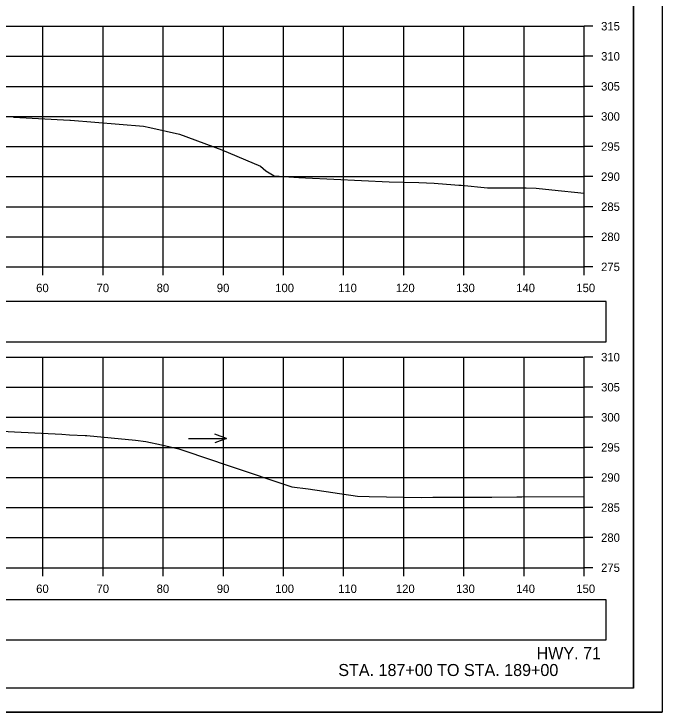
# Model space of a CAD drawing. Extents: x 285 to 4233, y -659 to 3710.
# Drawn here: x 1278.9 to 1386.6, y 2732.3 to 2848.3 of the extents above; entities that cross this region are included whole.
import ezdxf

# ---------------------------------------------------------------- set-up
doc = ezdxf.new("R2010")
doc.units = 0
for name, color, linetype in [('R_Axis', 7, 'Continuous'), ('R_Axis Annot', 7, 'Continuous'), ('R_Border', 7, 'Continuous'), ('R_Draft', 7, 'Continuous'), ('R_Exist Surface', 7, 'Continuous'), ('R_Grid', 7, 'Continuous'), ('R_No Plot', 7, 'Continuous'), ('R_Water Annot', 7, 'Continuous')]:
    doc.layers.add(name, color=color, linetype=linetype)

msp = doc.modelspace()

# ---------------------------------------------------------------- linework, layer by layer
at = {"layer": 'R_Axis'}
for p, q in [((1373.68, 2806.27), (1373.68, 2846.27)), ((1375.08, 2846.27), (1373.68, 2846.27)), ((1375.08, 2841.27), (1373.68, 2841.27)), ((1375.08, 2836.27), (1373.68, 2836.27)), ((1375.08, 2831.27), (1373.68, 2831.27)), ((1375.08, 2826.27), (1373.68, 2826.27)), ((1375.08, 2821.27), (1373.68, 2821.27)), ((1375.08, 2816.27), (1373.68, 2816.27)), ((1375.08, 2811.27), (1373.68, 2811.27)), ((1073.68, 2806.27), (1373.68, 2806.27)), ((1283.68, 2804.87), (1283.68, 2806.27)), ((1293.68, 2804.87), (1293.68, 2806.27)), ((1303.68, 2804.87), (1303.68, 2806.27)), ((1313.68, 2804.87), (1313.68, 2806.27)), ((1323.68, 2804.87), (1323.68, 2806.27)), ((1333.68, 2804.87), (1333.68, 2806.27)), ((1343.68, 2804.87), (1343.68, 2806.27)), ((1353.68, 2804.87), (1353.68, 2806.27)), ((1363.68, 2804.87), (1363.68, 2806.27)), ((1373.68, 2804.87), (1373.68, 2806.27)), ((1375.08, 2806.27), (1373.68, 2806.27)), ((1373.68, 2756.27), (1373.68, 2791.27)), ((1375.08, 2791.27), (1373.68, 2791.27)), ((1375.08, 2786.27), (1373.68, 2786.27)), ((1375.08, 2781.27), (1373.68, 2781.27)), ((1375.08, 2776.27), (1373.68, 2776.27)), ((1375.08, 2771.27), (1373.68, 2771.27)), ((1375.08, 2766.27), (1373.68, 2766.27)), ((1375.08, 2761.27), (1373.68, 2761.27)), ((1073.68, 2756.27), (1373.68, 2756.27)), ((1283.68, 2754.87), (1283.68, 2756.27)), ((1293.68, 2754.87), (1293.68, 2756.27)), ((1303.68, 2754.87), (1303.68, 2756.27)), ((1313.68, 2754.87), (1313.68, 2756.27)), ((1323.68, 2754.87), (1323.68, 2756.27)), ((1333.68, 2754.87), (1333.68, 2756.27)), ((1343.68, 2754.87), (1343.68, 2756.27)), ((1353.68, 2754.87), (1353.68, 2756.27)), ((1363.68, 2754.87), (1363.68, 2756.27)), ((1373.68, 2754.87), (1373.68, 2756.27)), ((1375.08, 2756.27), (1373.68, 2756.27))]:
    msp.add_line(p, q, dxfattribs=at)
at = {"layer": 'R_Axis Annot'}
for points in [[(1237.31, 2793.84), (1377.31, 2793.84), (1377.31, 2800.49), (1237.31, 2800.49)], [(1237.31, 2744.28), (1377.31, 2744.28), (1377.31, 2750.93), (1237.31, 2750.93)]]:
    msp.add_lwpolyline(points, close=True, dxfattribs=at)
at = {"layer": 'R_Border'}
for q in [(1381.86, 2941.73), (1065.68, 2736.27)]:
    msp.add_line((1381.86, 2736.27), q, dxfattribs=at)
at = {"layer": 'R_Exist Surface'}
for points in [[(1278.79, 2831.13), (1288.13, 2830.65), (1288.2, 2830.64), (1288.29, 2830.64), (1300.41, 2829.68), (1301.44, 2829.45), (1306.39, 2828.34), (1313.41, 2825.7), (1319.87, 2822.99), (1320.76, 2822.26), (1322.1, 2821.42), (1326.23, 2821.13), (1327.36, 2821.07), (1332.05, 2820.84), (1341.27, 2820.41), (1346.2, 2820.31), (1348.71, 2820.16), (1352.15, 2819.91), (1352.85, 2819.87), (1353.21, 2819.84), (1357.61, 2819.43), (1364, 2819.39), (1365.69, 2819.38), (1368.29, 2819.1), (1373.68, 2818.52)], [(1276.87, 2778.94), (1278.95, 2778.88), (1286.85, 2778.45), (1288.11, 2778.38), (1290.72, 2778.26), (1290.81, 2778.26), (1290.99, 2778.24), (1299.09, 2777.45), (1300.81, 2777.27), (1303.38, 2776.67), (1306.28, 2776.04), (1307.28, 2775.68), (1314.62, 2773.22), (1325.09, 2769.69), (1327.8, 2769.36), (1335.98, 2768.18), (1337.9, 2768.12), (1346.64, 2767.92), (1348.49, 2768.01), (1349.15, 2767.97), (1358.34, 2767.99), (1362.46, 2768.03), (1363.31, 2768.04), (1373.68, 2768.09)]]:
    msp.add_lwpolyline(points, dxfattribs=at)
at = {"layer": 'R_Grid'}
for p, q in [((1073.68, 2846.27), (1373.68, 2846.27)), ((1283.68, 2806.27), (1283.68, 2846.27)), ((1293.68, 2806.27), (1293.68, 2846.27)), ((1303.68, 2806.27), (1303.68, 2846.27)), ((1313.68, 2806.27), (1313.68, 2846.27)), ((1323.68, 2806.27), (1323.68, 2846.27)), ((1333.68, 2806.27), (1333.68, 2846.27)), ((1343.68, 2806.27), (1343.68, 2846.27)), ((1353.68, 2806.27), (1353.68, 2846.27)), ((1363.68, 2806.27), (1363.68, 2846.27)), ((1373.68, 2806.27), (1373.68, 2846.27)), ((1073.68, 2841.27), (1373.68, 2841.27)), ((1073.68, 2836.27), (1373.68, 2836.27)), ((1073.68, 2831.27), (1373.68, 2831.27)), ((1073.68, 2826.27), (1373.68, 2826.27)), ((1073.68, 2821.27), (1373.68, 2821.27)), ((1073.68, 2816.27), (1373.68, 2816.27)), ((1073.68, 2811.27), (1373.68, 2811.27)), ((1073.68, 2806.27), (1373.68, 2806.27)), ((1073.68, 2791.27), (1373.68, 2791.27)), ((1283.68, 2756.27), (1283.68, 2791.27)), ((1293.68, 2756.27), (1293.68, 2791.27)), ((1303.68, 2756.27), (1303.68, 2791.27)), ((1313.68, 2756.27), (1313.68, 2791.27)), ((1323.68, 2756.27), (1323.68, 2791.27)), ((1333.68, 2756.27), (1333.68, 2791.27)), ((1343.68, 2756.27), (1343.68, 2791.27)), ((1353.68, 2756.27), (1353.68, 2791.27)), ((1363.68, 2756.27), (1363.68, 2791.27)), ((1373.68, 2756.27), (1373.68, 2791.27)), ((1073.68, 2786.27), (1373.68, 2786.27)), ((1073.68, 2781.27), (1373.68, 2781.27)), ((1073.68, 2776.27), (1373.68, 2776.27)), ((1073.68, 2771.27), (1373.68, 2771.27)), ((1073.68, 2766.27), (1373.68, 2766.27)), ((1073.68, 2761.27), (1373.68, 2761.27)), ((1073.68, 2756.27), (1373.68, 2756.27))]:
    msp.add_line(p, q, dxfattribs=at)
at = {"layer": 'R_No Plot'}
msp.add_line((1053.28, 2732.29), (1386.61, 2732.29), dxfattribs=at)
for points in [[(1053.27, 2945.62), (1386.61, 2945.62), (1386.61, 2732.28), (1053.27, 2732.28)], [(1299.6, 2941.73), (1319.22, 2941.73), (1319.22, 2931.85), (1335.33, 2931.85), (1358.53, 2931.85), (1358.65, 2903.69), (1381.86, 2903.69), (1381.86, 2736.27), (1065.68, 2736.27), (1065.68, 2941.73)]]:
    msp.add_lwpolyline(points, close=True, dxfattribs=at)
at = {"layer": 'R_Water Annot'}
for p, q in [((1307.9, 2777.74), (1314.19, 2777.74)), ((1314.19, 2777.74), (1312.27, 2778.44)), ((1314.19, 2777.74), (1312.27, 2777.04))]:
    msp.add_line(p, q, dxfattribs=at)

# ---------------------------------------------------------------- texts
at = {"layer": 'R_Axis Annot'}
for s, p in [('315', (1376.48, 2845.57)), ('310', (1376.48, 2840.57)), ('305', (1376.48, 2835.57)), ('300', (1376.48, 2830.57)), ('295', (1376.48, 2825.57)), ('290', (1376.48, 2820.57)), ('285', (1376.48, 2815.57)), ('280', (1376.48, 2810.57)), ('275', (1376.48, 2805.57)), ('60', (1282.56, 2802.07)), ('70', (1292.59, 2802.07)), ('80', (1302.59, 2802.07)), ('90', (1312.59, 2802.07)), ('100', (1322.3, 2802.07)), ('110', (1332.76, 2802.07)), ('120', (1342.36, 2802.07)), ('130', (1352.36, 2802.07)), ('140', (1362.36, 2802.07)), ('150', (1372.36, 2802.07)), ('310', (1376.48, 2790.57)), ('305', (1376.48, 2785.57)), ('300', (1376.48, 2780.57)), ('295', (1376.48, 2775.57)), ('290', (1376.48, 2770.57)), ('285', (1376.48, 2765.57)), ('280', (1376.48, 2760.57)), ('275', (1376.48, 2755.57)), ('60', (1282.56, 2752.07)), ('70', (1292.59, 2752.07)), ('80', (1302.59, 2752.07)), ('90', (1312.59, 2752.07)), ('100', (1322.3, 2752.07)), ('110', (1332.76, 2752.07)), ('120', (1342.36, 2752.07)), ('130', (1352.36, 2752.07)), ('140', (1362.36, 2752.07)), ('150', (1372.36, 2752.07))]:
    msp.add_text(s, height=1.4, dxfattribs=at).set_placement(p)
at = {"layer": 'R_Draft'}
for s, p in [('HWY. 71', (1365.75, 2741.07)), ('STA. 187+00 TO STA. 189+00', (1332.79, 2738.27))]:
    msp.add_text(s, height=2, dxfattribs=at).set_placement(p)

doc.saveas('drawing.dxf')
